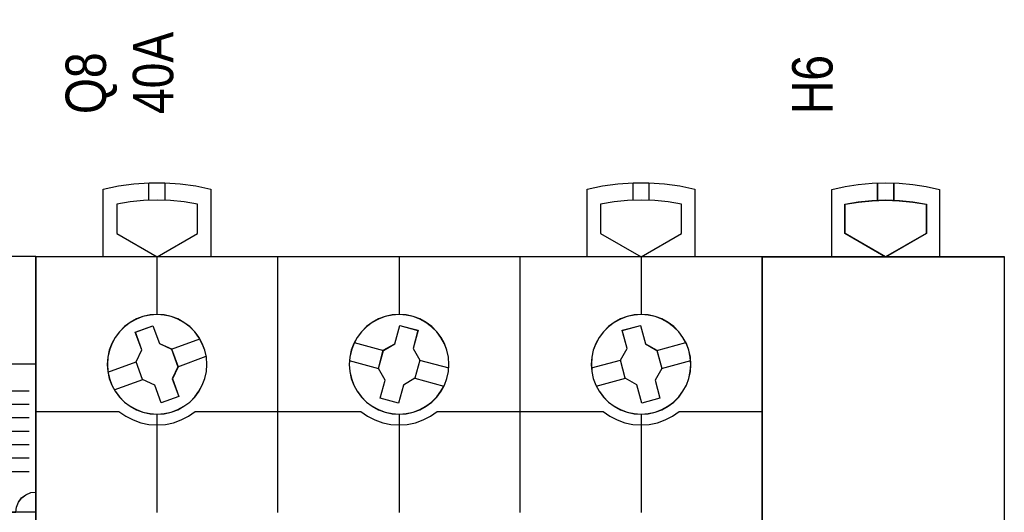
# Model space of a CAD drawing. Header units: millimetres. Extents: x -1290 to 1795, y -4192 to -1311.
# Tile 370 of 656: x 1427 to 1442, y -3680 to -3673. Entities that reach past the tile are written whole.
import ezdxf

# ---------------------------------------------------------------- set-up
doc = ezdxf.new("R2010")
doc.units = ezdxf.units.MM
doc.layers.add('45', color=7, linetype='Continuous')
doc.layers.add('Aparatura', color=7, linetype='Continuous', lineweight=13)
doc.styles.get("Standard").update_dxf_attribs({"font": 'ARIALN.TTF', "width": 0.8})

# ---------------------------------------------------------------- blocks, each defined once
blk = doc.blocks.new('*U209')
at = {"layer": '45', "color": 7}
for points in [[(356.54636, -233.598579), (356.54636, -228.589176), (356.54636, -228.589176), (357.675606, -228.343387), (358.816554, -228.179528), (359.969204, -228.097599), (361.127706, -228.097599), (362.274505, -228.179528), (363.421304, -228.343387), (364.55055, -228.589176), (364.55055, -228.589176), (364.55055, -233.598579), (356.54636, -233.598579)], [(392.522238, -233.598579), (392.522238, -228.589176), (392.522238, -228.589176), (393.651232, -228.343387), (394.797774, -228.179528), (395.944317, -228.097599), (397.102559, -228.097599), (398.254951, -228.179528), (399.395644, -228.343387), (400.524637, -228.589176), (400.524637, -228.589176), (400.524637, -233.598579), (392.522238, -233.598579)], [(363.556741, -229.692949), (362.561703, -229.528994), (361.554959, -229.41774), (360.548214, -229.388462), (359.547323, -229.41774), (358.540579, -229.528994), (357.545541, -229.692949), (357.545541, -229.692949), (357.545541, -231.865346), (357.545541, -231.865346), (360.548214, -233.598579), (360.548214, -233.598579), (363.556741, -231.865346), (363.556741, -231.865346), (363.556741, -229.692949), (363.556741, -229.692949)], [(399.527247, -229.692949), (398.538062, -229.528994), (397.537171, -229.41774), (396.524574, -229.388462), (395.517829, -229.41774), (394.511085, -229.528994), (393.516047, -229.692949), (393.516047, -229.692949), (393.516047, -231.865346), (393.516047, -231.865346), (396.524574, -233.598579), (396.524574, -233.598579), (399.527247, -231.865346), (399.527247, -231.865346), (399.527247, -229.692949), (399.527247, -229.692949)], [(369.536746, -233.587806), (387.534251, -233.587806), (387.534251, -233.587806), (405.525913, -233.587806), (405.525913, -233.587806), (405.525913, -316.565706), (405.525913, -316.565706), (387.534251, -316.565706), (387.534251, -316.565706), (369.536746, -316.565706), (369.536746, -316.565706), (351.545085, -316.565706), (351.545085, -316.565706), (351.545085, -233.587806), (351.545085, -233.587806), (369.536746, -233.587806), (369.536746, -233.587806)], [(364.251512, -241.59534), (364.216409, -241.062912), (364.105252, -240.548036), (363.912189, -240.056564), (363.666473, -239.588495), (363.350552, -239.167234), (362.976127, -238.792779), (362.549049, -238.482683), (362.086868, -238.225246), (361.589585, -238.038018), (361.074751, -237.926852), (360.548216, -237.885896), (360.027531, -237.926852), (359.500996, -238.038018), (359.009563, -238.225246), (358.547383, -238.482683), (358.126155, -238.792779), (357.75173, -239.167234), (357.435809, -239.588495), (357.178392, -240.056564), (356.99703, -240.548036), (356.885872, -241.062912), (356.85077, -241.59534), (356.885872, -242.121917), (356.99703, -242.636792), (357.178392, -243.134115), (357.435809, -243.596333), (357.75173, -244.023446), (358.126155, -244.397901), (358.547383, -244.713847), (359.009563, -244.965434), (359.500996, -245.152661), (360.027531, -245.263828), (360.548216, -245.298933), (361.074751, -245.263828), (361.589585, -245.152661), (362.086868, -244.965434), (362.549049, -244.713847), (362.976127, -244.397901), (363.350552, -244.023446), (363.666473, -243.596333), (363.912189, -243.134115), (364.105252, -242.636792), (364.216409, -242.121917), (364.251512, -241.59534)], [(364.247931, -241.595336), (364.212862, -241.063681), (364.101812, -240.549554), (363.908936, -240.058796), (363.663458, -239.591407), (363.347843, -239.170758), (362.97378, -238.796847), (362.547115, -238.487202), (362.085382, -238.230139), (361.58858, -238.043183), (361.074244, -237.932178), (360.548219, -237.891282), (360.028038, -237.932178), (359.502012, -238.043183), (359.011055, -238.230139), (358.549322, -238.487202), (358.128502, -238.796847), (357.754439, -239.170758), (357.438824, -239.591407), (357.181656, -240.058796), (357.000469, -240.549554), (356.88942, -241.063681), (356.854351, -241.595336), (356.88942, -242.121148), (357.000469, -242.635275), (357.181656, -243.131875), (357.438824, -243.593421), (357.754439, -244.019913), (358.128502, -244.393824), (358.549322, -244.709311), (359.011055, -244.960532), (359.502012, -245.147488), (360.028038, -245.258493), (360.548219, -245.293547), (361.074244, -245.258493), (361.58858, -245.147488), (362.085382, -244.960532), (362.547115, -244.709311), (362.97378, -244.393824), (363.347843, -244.019913), (363.663458, -243.593421), (363.908936, -243.131875), (364.101812, -242.635275), (364.212862, -242.121148), (364.247931, -241.595336)], [(382.240346, -241.59534), (382.205238, -241.062912), (382.088209, -240.548036), (381.906815, -240.056564), (381.655204, -239.588495), (381.333375, -239.167234), (380.958884, -238.792779), (380.537581, -238.482683), (380.069467, -238.225246), (379.577948, -238.038018), (379.063022, -237.926852), (378.542245, -237.885896), (378.009766, -237.926852), (377.49484, -238.038018), (377.003321, -238.225246), (376.535206, -238.482683), (376.113904, -238.792779), (375.739413, -239.167234), (375.417584, -239.588495), (375.165973, -240.056564), (374.984579, -240.548036), (374.86755, -241.062912), (374.832442, -241.59534), (374.86755, -242.121917), (374.984579, -242.636792), (375.165973, -243.134115), (375.417584, -243.596333), (375.739413, -244.023446), (376.113904, -244.397901), (376.535206, -244.713847), (377.003321, -244.965434), (377.49484, -245.152661), (378.009766, -245.263828), (378.542245, -245.298933), (379.063022, -245.263828), (379.577948, -245.152661), (380.069467, -244.965434), (380.537581, -244.713847), (380.958884, -244.397901), (381.333375, -244.023446), (381.655204, -243.596333), (381.906815, -243.134115), (382.088209, -242.636792), (382.205238, -242.121917), (382.240346, -241.59534)], [(382.234974, -241.595336), (382.199917, -241.063681), (382.083058, -240.549554), (381.901927, -240.058796), (381.65068, -239.591407), (381.329319, -239.170758), (380.955371, -238.796847), (380.534679, -238.487202), (380.067244, -238.230139), (379.576437, -238.043183), (379.062258, -237.932178), (378.542237, -237.891282), (378.010529, -237.932178), (377.496351, -238.043183), (377.005544, -238.230139), (376.538109, -238.487202), (376.117417, -238.796847), (375.743469, -239.170758), (375.422108, -239.591407), (375.170861, -240.058796), (374.98973, -240.549554), (374.872871, -241.063681), (374.837814, -241.595336), (374.872871, -242.121148), (374.98973, -242.635275), (375.170861, -243.131875), (375.422108, -243.593421), (375.743469, -244.019913), (376.117417, -244.393824), (376.538109, -244.709311), (377.005544, -244.960532), (377.496351, -245.147488), (378.010529, -245.258493), (378.542237, -245.293547), (379.062258, -245.258493), (379.576437, -245.147488), (380.067244, -244.960532), (380.534679, -244.709311), (380.955371, -244.393824), (381.329319, -244.019913), (381.65068, -243.593421), (381.901927, -243.131875), (382.083058, -242.635275), (382.199917, -242.121148), (382.234974, -241.595336)], [(400.222018, -241.59534), (400.186907, -241.062912), (400.075723, -240.548036), (399.894317, -240.056564), (399.636837, -239.588495), (399.32084, -239.167234), (398.946325, -238.792779), (398.524995, -238.482683), (398.062702, -238.225246), (397.57115, -238.038018), (397.056192, -237.926852), (396.523678, -237.885896), (395.997015, -237.926852), (395.482056, -238.038018), (394.984653, -238.225246), (394.52236, -238.482683), (394.095179, -238.792779), (393.720663, -239.167234), (393.404666, -239.588495), (393.15889, -240.056564), (392.965781, -240.548036), (392.860448, -241.062912), (392.819485, -241.59534), (392.860448, -242.121917), (392.965781, -242.636792), (393.15889, -243.134115), (393.404666, -243.596333), (393.720663, -244.023446), (394.095179, -244.397901), (394.52236, -244.713847), (394.984653, -244.965434), (395.482056, -245.152661), (395.997015, -245.263828), (396.523678, -245.298933), (397.056192, -245.263828), (397.57115, -245.152661), (398.062702, -244.965434), (398.524995, -244.713847), (398.946325, -244.397901), (399.32084, -244.023446), (399.636837, -243.596333), (399.894317, -243.134115), (400.075723, -242.636792), (400.186907, -242.121917), (400.222018, -241.59534)], [(400.216646, -241.595336), (400.181586, -241.063681), (400.070563, -240.549554), (399.88942, -240.058796), (399.632315, -239.591407), (399.316776, -239.170758), (398.942804, -238.796847), (398.522086, -238.487202), (398.060464, -238.230139), (397.569626, -238.043183), (397.055415, -237.932178), (396.523673, -237.891282), (395.997775, -237.932178), (395.483564, -238.043183), (394.986882, -238.230139), (394.525261, -238.487202), (394.098699, -238.796847), (393.724727, -239.170758), (393.409188, -239.591407), (393.163769, -240.058796), (392.97094, -240.549554), (392.865761, -241.063681), (392.824857, -241.595336), (392.865761, -242.121148), (392.97094, -242.635275), (393.163769, -243.131875), (393.409188, -243.593421), (393.724727, -244.019913), (394.098699, -244.393824), (394.525261, -244.709311), (394.986882, -244.960532), (395.483564, -245.147488), (395.997775, -245.258493), (396.523673, -245.293547), (397.055415, -245.258493), (397.569626, -245.147488), (398.060464, -244.960532), (398.522086, -244.709311), (398.942804, -244.393824), (399.316776, -244.019913), (399.632315, -243.593421), (399.88942, -243.131875), (400.070563, -242.635275), (400.181586, -242.121148), (400.216646, -241.595336)], [(358.929711, -239.196458), (360.242747, -238.722533), (360.242747, -238.722533), (360.723413, -240.038992), (360.723413, -240.038992), (361.631987, -240.454408), (361.631987, -240.454408), (362.106791, -241.770868), (362.106791, -241.770868), (361.684743, -242.671911), (361.684743, -242.671911), (362.165409, -243.98837), (362.165409, -243.98837), (360.84651, -244.462296), (360.84651, -244.462296), (360.371706, -243.151687), (360.371706, -243.151687), (359.468994, -242.73042), (359.468994, -242.73042), (358.99419, -241.413961), (358.99419, -241.413961), (359.410376, -240.518769), (359.410376, -240.518769), (358.929711, -239.196458), (358.929711, -239.196458)], [(377.362694, -240.55373), (378.218841, -240.062184), (378.218841, -240.062184), (378.582411, -238.704579), (378.582411, -238.704579), (379.942865, -239.067387), (379.942865, -239.067387), (379.579295, -240.424992), (379.579295, -240.424992), (380.071873, -241.279346), (380.071873, -241.279346), (379.708304, -242.631099), (379.708304, -242.631099), (378.852156, -243.134348), (378.852156, -243.134348), (378.488586, -244.480249), (378.488586, -244.480249), (377.128133, -244.117441), (377.128133, -244.117441), (377.491702, -242.765689), (377.491702, -242.765689), (376.999124, -241.905483), (376.999124, -241.905483), (377.362694, -240.55373), (377.362694, -240.55373)], [(395.1233, -239.067387), (396.477674, -238.704579), (396.477674, -238.704579), (396.841185, -240.062184), (396.841185, -240.062184), (397.697196, -240.55373), (397.697196, -240.55373), (398.060708, -241.905483), (398.060708, -241.905483), (397.568208, -242.77154), (397.568208, -242.77154), (397.925857, -244.117441), (397.925857, -244.117441), (396.577346, -244.480249), (396.577346, -244.480249), (396.213835, -243.128497), (396.213835, -243.128497), (395.346098, -242.631099), (395.346098, -242.631099), (394.982586, -241.279346), (394.982586, -241.279346), (395.486812, -240.424992), (395.486812, -240.424992), (395.1233, -239.067387), (395.1233, -239.067387)]]:
    blk.add_lwpolyline(points, close=True, dxfattribs=at)
for points in [[(359.941426, -229.417188), (359.941426, -228.097599)], [(361.139368, -229.417188), (361.139368, -228.097599)], [(395.922676, -229.417188), (395.922676, -228.097599)], [(397.120618, -229.417188), (397.120618, -228.097599)], [(360.543083, -233.587806), (360.543083, -237.898463)], [(369.533919, -252.598862), (369.533919, -233.587806)], [(378.535499, -233.587806), (378.535499, -237.898463)], [(387.528125, -252.598862), (387.528125, -233.587806)], [(396.518961, -233.587806), (396.518961, -237.898463)], [(361.622843, -240.462236), (363.726852, -239.692027)], [(375.201315, -239.972103), (377.373369, -240.560981)], [(397.686462, -240.560981), (399.853145, -239.972103)], [(356.891955, -242.18578), (359.004918, -241.40839)], [(362.097364, -241.776439), (364.199583, -240.999048)], [(374.837814, -241.320417), (377.011658, -241.911091)], [(380.061129, -241.273738), (382.233184, -241.864411)], [(392.83202, -241.864411), (394.99333, -241.273738)], [(398.048173, -241.911091), (400.216646, -241.320417)], [(357.370057, -243.492802), (359.479439, -242.722593)], [(379.699419, -242.623848), (381.871473, -243.212726)], [(393.193731, -243.212726), (395.355041, -242.623848)], [(360.543083, -245.286365), (360.543083, -252.598862)], [(378.535499, -245.286365), (378.535499, -252.598862)], [(396.518961, -245.286365), (396.518961, -252.598862)]]:
    blk.add_lwpolyline(points, dxfattribs=at)
at = {"layer": '45', "color": 59}
blk.add_lwpolyline([(369.539134, -233.593193), (387.533654, -233.593193), (405.522331, -233.593193), (405.522331, -316.562115), (387.533654, -316.562115), (369.539134, -316.562115), (351.550456, -316.562115), (351.550456, -233.593193), (369.539134, -233.593193)], close=True, dxfattribs=at)
at = {"layer": '45', "color": 251}
for points in [[(358.935082, -239.199456), (360.244486, -238.726124), (360.723822, -240.040936), (361.629882, -240.455832), (362.103372, -241.770644), (361.682492, -242.67056), (362.161827, -243.985372), (360.846578, -244.458705), (360.373088, -243.149736), (359.472873, -242.728996), (358.999384, -241.414184), (359.414418, -240.520112), (358.935082, -239.199456)], [(377.367006, -240.555667), (378.220659, -240.065038), (378.583169, -238.709966), (379.939659, -239.072097), (379.577149, -240.427169), (380.068292, -241.27993), (379.705782, -242.629161), (378.852129, -243.131473), (378.489618, -244.474863), (377.133129, -244.112732), (377.495639, -242.7635), (377.004496, -241.904899), (377.367006, -240.555667)], [(395.126472, -239.072097), (396.476906, -238.709966), (396.83936, -240.065038), (397.692882, -240.555667), (398.055336, -241.904899), (397.564269, -242.769341), (397.920877, -244.112732), (396.576289, -244.474863), (396.213835, -243.125632), (395.348622, -242.629161), (394.986168, -241.27993), (395.488927, -240.427169), (395.126472, -239.072097)]]:
    blk.add_lwpolyline(points, close=True, dxfattribs=at)
for points in [[(351.545085, -245.088876), (357.726396, -245.088876)], [(357.715652, -245.088876), (358.219001, -245.437008), (358.763321, -245.726134), (359.342758, -245.932653), (359.939754, -246.056564), (360.548455, -246.097868), (361.163009, -246.056564), (361.760005, -245.932653), (362.333589, -245.726134), (362.877908, -245.437008), (363.381258, -245.088876)], [(363.370514, -245.088876), (375.71344, -245.088876)], [(375.702696, -245.088876), (376.200349, -245.437008), (376.744841, -245.726134), (377.324461, -245.932653), (377.9275, -246.056564), (378.542249, -246.097868), (379.145288, -246.056564), (379.748327, -245.932653), (380.327947, -245.726134), (380.872438, -245.437008), (381.370092, -245.088876)], [(381.357557, -245.088876), (393.702274, -245.088876)], [(393.69153, -245.088876), (394.194879, -245.437008), (394.739199, -245.726134), (395.318636, -245.932653), (395.909779, -246.056564), (396.524333, -246.097868), (397.133034, -246.056564), (397.73003, -245.932653), (398.309467, -245.726134), (398.853786, -245.437008), (399.357136, -245.088876)], [(399.346392, -245.088876), (405.525913, -245.088876)]]:
    blk.add_lwpolyline(points, dxfattribs=at)
blk = doc.blocks.new('*U210')
at = {"layer": '45', "color": 7}
for points in [[(351.545085, -233.600374), (342.551472, -233.600374), (342.551472, -233.600374), (333.552669, -233.600374), (333.552669, -233.600374), (333.552669, -316.556729), (333.552669, -316.556729), (342.551472, -316.556729), (342.551472, -316.556729), (351.545085, -316.556729), (351.545085, -316.556729), (351.545085, -233.600374), (351.545085, -233.600374)], [(351.541503, -233.603965), (342.551471, -233.603965), (333.55625, -233.603965), (333.55625, -316.553139), (342.551471, -316.553139), (351.541503, -316.553139), (351.541503, -233.603965)], [(351.54562, -241.590337), (342.545295, -241.590337), (342.560876, -241.5592), (342.560876, -251.035056), (342.545295, -251.097329), (342.934807, -251.138844), (343.293159, -251.294526), (343.604768, -251.528049), (343.848862, -251.839414), (343.99428, -252.207862), (344.051409, -252.597067), (344.046215, -252.586688), (350.0447, -252.586688), (350.049894, -252.597067), (350.096635, -252.207862), (350.25244, -251.839414), (350.486147, -251.528049), (350.797757, -251.294526), (351.166495, -251.138844), (351.54562, -251.097329), (351.5612, -251.035056), (351.5612, -241.5592), (351.54562, -241.590337)], [(351.540267, -241.593907), (342.550667, -241.593907), (342.566229, -241.562791), (342.566229, -251.032481), (342.550667, -251.094714), (342.939715, -251.136202), (343.297639, -251.291783), (343.608878, -251.525154), (343.852681, -251.836316), (343.997925, -252.204524), (344.054986, -252.593476), (344.049798, -252.583104), (350.041135, -252.583104), (350.046323, -252.593476), (350.093008, -252.204524), (350.248628, -251.836316), (350.482056, -251.525154), (350.793295, -251.291783), (351.161593, -251.136202), (351.540267, -251.094714), (351.555828, -251.032481), (351.555828, -241.562791), (351.540267, -241.593907)]]:
    blk.add_lwpolyline(points, close=True, dxfattribs=at)
for points in [[(351.052657, -243.591547), (343.048467, -243.591547)], [(351.052657, -244.591561), (343.048467, -244.591561)], [(351.052657, -245.5826), (343.048467, -245.5826)], [(351.052657, -246.582615), (343.048467, -246.582615)], [(351.052657, -247.584425), (343.048467, -247.584425)], [(351.052657, -248.58444), (343.048467, -248.58444)], [(351.052657, -249.584455), (343.048467, -249.584455)], [(351.545085, -252.586295), (342.545295, -252.586295)]]:
    blk.add_lwpolyline(points, dxfattribs=at)
blk = doc.blocks.new('*U211')
at = {"layer": '45', "color": 7}
for points in [[(410.6973, -233.60576), (410.6973, -228.606855), (410.6973, -228.606855), (411.69052, -228.384421), (412.666213, -228.23223), (413.688646, -228.13272), (414.699394, -228.097599), (415.710143, -228.13272), (416.709206, -228.23223), (417.702426, -228.384421), (418.701489, -228.606855), (418.701489, -228.606855), (418.701489, -233.60576), (410.6973, -233.60576)], [(414.081621, -229.429755), (414.081621, -228.115552), (414.081621, -229.429755)], [(415.29568, -229.429755), (415.29568, -228.115552), (415.29568, -229.429755)], [(415.719074, -229.409132), (416.727331, -229.509933), (417.723796, -229.681887), (417.723796, -231.87578), (414.699023, -233.630895), (411.662458, -231.87578), (411.662458, -229.681887), (412.664819, -229.509933), (413.678973, -229.409132), (414.699023, -229.379485), (415.719074, -229.409132)], [(411.689318, -231.872139), (411.689318, -229.705114), (411.689318, -229.705114), (412.683092, -229.535266), (413.688557, -229.4357), (414.699868, -229.406416), (415.711179, -229.4357), (416.710799, -229.535266), (417.698727, -229.705114), (417.698727, -229.705114), (417.698727, -231.872139), (417.698727, -231.872139), (414.699868, -233.60576), (414.699868, -233.60576), (411.689318, -231.872139), (411.689318, -231.872139)], [(405.515169, -233.593193), (423.516538, -233.593193), (423.516538, -233.593193), (423.516538, -316.554934), (423.516538, -316.554934), (405.515169, -316.554934), (405.515169, -316.554934), (405.515169, -233.593193), (405.515169, -233.593193)], [(405.520541, -233.598579), (423.511166, -233.598579), (423.511166, -316.549548), (405.520541, -316.549548), (405.520541, -233.598579)]]:
    blk.add_lwpolyline(points, close=True, dxfattribs=at)

msp = doc.modelspace()

# ---------------------------------------------------------------- block references
at = {"layer": 'Aparatura', "color": 7, "lineweight": 13}
ref = msp.add_blockref('*U209', (1356.84, -3629.632), dxfattribs=dict(at, xscale=0.2, yscale=0.2, zscale=0.2))
ref.add_attrib('Oznaczenie', 'Q8', (1428.19, -3674.232), dxfattribs={"layer": '0', "height": 0.6, "rotation": 90, "flags": 2})
ref.add_attrib('Pr¹d znamionowy', '40A', (1429.19, -3674.232), dxfattribs={"layer": '0', "height": 0.6, "rotation": 90, "flags": 2})
ref = msp.add_blockref('*U211', (1356.84, -3629.632), dxfattribs=dict(at, xscale=0.2, yscale=0.2, zscale=0.2))
ref.add_attrib('Oznaczenie', 'H6', (1438.99, -3674.232), dxfattribs={"layer": '0', "height": 0.6, "rotation": 90, "flags": 2})
at = {"layer": 'Aparatura', "color": 7, "lineweight": 13, "xscale": 0.2, "yscale": 0.2, "zscale": 0.2}
msp.add_blockref('*U210', (1356.84, -3629.63), dxfattribs=at)

doc.saveas('drawing.dxf')
